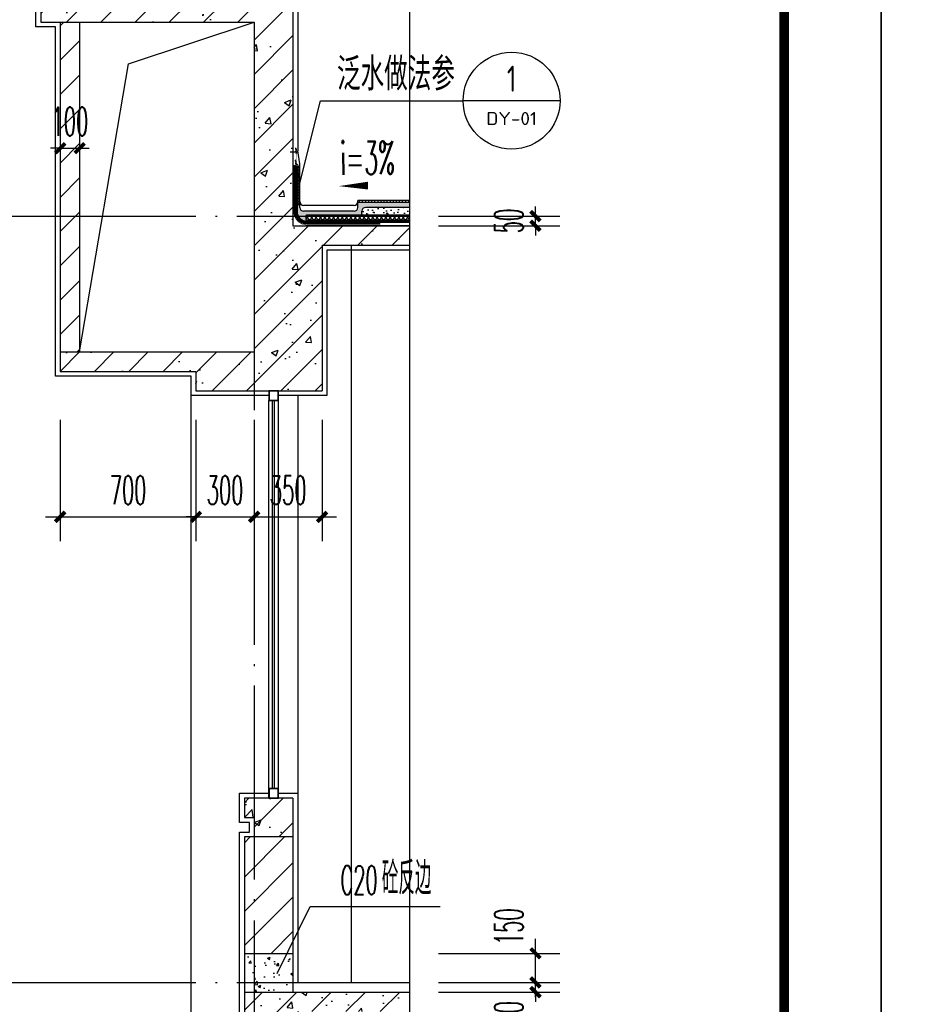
# Model space of a CAD drawing. Extents: x 1779708 to 7299578, y -1121471 to 88434.
# Tile 1008 of 1056: x 7005878 to 7010557, y -953986 to -948911. Entities that reach past the tile are written whole.
import ezdxf
from ezdxf.enums import TextEntityAlignment as Align

# ---------------------------------------------------------------- set-up
doc = ezdxf.new("R2010")
doc.units = 0
doc.header["$LTSCALE"] = 1000
doc.header["$MEASUREMENT"] = 0
doc.linetypes.add('DASH', pattern=[0.35, 0.25, -0.1])
doc.linetypes.add('DOTE', pattern=[2.4200000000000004, 2, -0.2, 0.02, -0.2])
doc.layers.get('0').update_dxf_attribs({"linetype": 'CONTINUOUS'})
doc.layers.get('Defpoints').update_dxf_attribs({"linetype": 'CONTINUOUS'})
for name, color, linetype in [('AXIS', 3, 'CONTINUOUS'), ('DIM_IDEN', 3, 'CONTINUOUS'), ('DIM_LEAD', 3, 'CONTINUOUS'), ('DIM_SYMB', 3, 'CONTINUOUS'), ('DOTE', 1, 'DOTE'), ('PUB_HATCH', 8, 'CONTINUOUS'), ('PUB_TEXT', 7, 'CONTINUOUS'), ('PUB_TITLE', 4, 'CONTINUOUS'), ('S_STAIR', 147, 'CONTINUOUS'), ('SURFACE', 6, 'CONTINUOUS'), ('WALL', 255, 'CONTINUOUS'), ('WINDOW', 2, 'CONTINUOUS'), ('可见线', 6, 'CONTINUOUS'), ('填充细线', 8, 'CONTINUOUS'), ('水专业', 6, 'CONTINUOUS'), ('立面中线', 140, 'CONTINUOUS'), ('粉刷线', 213, 'CONTINUOUS')]:
    doc.layers.add(name, color=color, linetype=linetype)
doc.styles.add('_TCH_DIM', font='SIMPLEX.shx', dxfattribs={"width": 0.7, "bigfont": 'GBCBIG.shx'})
doc.styles.add('_TCH_DIM_T3', font='SIMPLEX.shx', dxfattribs={"width": 0.4941176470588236, "bigfont": 'GBCBIG.shx'})
doc.styles.add('_TCH_LABEL', font='COMPLEX', dxfattribs={"bigfont": 'GBCBIG'})
doc.styles.get("Standard").update_dxf_attribs({"font": 'GBENOR', "bigfont": 'GBCBIG'})
doc.dimstyles.new('_TCH_ARCH&&50', dxfattribs={"dimtxt": 148.75, "dimasz": 50, "dimexe": 125, "dimexo": 150, "dimgap": 63.12500000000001, "dimtad": 1, "dimdec": 0, "dimzin": 0, "dimdsep": 46, "dimtxsty": '_TCH_DIM_T3', "dimblk": 'ARCHTICK', "dimcen": 0.09, "dimdle": 75, "dimclrt": 7, "dimazin": 2, "dimtfac": 1, "dimtdec": 0, "dimtix": 1, "dimtmove": 2, "dimatfit": 3, "dimfxl": 250, "dimtolj": 1, "dimtzin": 0, "dimarcsym": 0})

# ---------------------------------------------------------------- blocks, each defined once
blk = doc.blocks.new('A$C3D8761CE')
at = {"layer": 'PUB_TITLE'}
blk.add_lwpolyline([(0.0004900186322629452, -0.0007429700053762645), (84100.00049001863, -0.0007429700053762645), (84100.00049001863, 59399.99925702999), (0.0004900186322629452, 59399.99925702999)], close=True, dxfattribs=at)
at = {"layer": 'PUB_TITLE', "const_width": 100}
blk.add_lwpolyline([(2500.000490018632, 999.9992570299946), (83100.00049001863, 999.9992570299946), (83100.00049001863, 58399.99925702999), (2500.000490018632, 58399.99925702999)], close=True, dxfattribs=at)
blk = doc.blocks.new('$LinePat$波浪线')
at = {"color": 0}
for centre, start, end in [((149.999993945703, -42.19181203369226), 201.6723546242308, 338.3274054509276), ((449.9994826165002, -161.4099213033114), 21.67235462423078, 158.3274054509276)]:
    blk.add_arc(centre, 161.4099213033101, start, end, dxfattribs=at)
blk = doc.blocks.new('_ArchTick')
at = {"color": 0, "linetype": 'ByBlock', "const_width": 0.4}
blk.add_lwpolyline([(-0.5, -0.5), (0.5, 0.5)], dxfattribs=at)
blk = doc.blocks.new('*D887')
at = {"layer": 'AXIS', "color": 0, "lineweight": -2, "transparency": 16777216}
for p, q in [((7008536.62047142, -953873.2475373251), (7008536.62047142, -953823.2475373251)), ((7008036.62047142, -953873.2475373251), (7008661.62047142, -953873.2475373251)), ((7008536.62047142, -953923.2475373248), (7008536.62047142, -953873.2475373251)), ((7008036.62047142, -953923.2475373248), (7008661.62047142, -953923.2475373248)), ((7008536.62047142, -953923.2475373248), (7008536.62047142, -953973.2475373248))]:
    blk.add_line(p, q, dxfattribs=at)
at = {"layer": 'Defpoints', "color": 0, "transparency": 16777216}
for p in [(7007886.62047142, -953873.2475373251), (7008536.62047142, -953873.2475373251), (7007886.62047142, -953923.2475373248)]:
    blk.add_point(p, dxfattribs=at)
at = {"layer": 'AXIS', "color": 0, "lineweight": -2, "transparency": 16777216, "xscale": 50, "yscale": 50, "zscale": 50}
for p, rotation in [((7008536.62047142, -953873.2475373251), 270), ((7008536.62047142, -953923.2475373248), 90)]:
    blk.add_blockref('_ArchTick', p, dxfattribs=dict(at, rotation=rotation))
at = {"layer": 'AXIS', "color": 7, "transparency": 16777216, "insert": (7008399.12047142, -954032.7475373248), "char_height": 148.75, "attachment_point": 5, "rotation": 90, "style": '_TCH_DIM_T3'}
blk.add_mtext('\\A1;50', dxfattribs=at)
blk = doc.blocks.new('*D888')
at = {"layer": 'AXIS', "color": 0, "lineweight": -2, "transparency": 16777216}
for p, q in [((7008536.62047142, -953948.2475373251), (7008536.62047142, -953648.247537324)), ((7008036.62047142, -953723.247537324), (7008661.62047142, -953723.247537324)), ((7008036.62047142, -953873.2475373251), (7008661.62047142, -953873.2475373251))]:
    blk.add_line(p, q, dxfattribs=at)
at = {"layer": 'Defpoints', "color": 0, "transparency": 16777216}
for p in [(7007886.62047142, -953723.247537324), (7008536.62047142, -953723.247537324), (7007886.62047142, -953873.2475373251)]:
    blk.add_point(p, dxfattribs=at)
at = {"layer": 'AXIS', "color": 0, "lineweight": -2, "transparency": 16777216, "xscale": 50, "yscale": 50, "zscale": 50}
for p, rotation in [((7008536.62047142, -953723.247537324), 90), ((7008536.62047142, -953873.2475373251), 270)]:
    blk.add_blockref('_ArchTick', p, dxfattribs=dict(at, rotation=rotation))
at = {"layer": 'AXIS', "color": 7, "transparency": 16777216, "insert": (7008399.12047142, -953585.747537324), "char_height": 148.75, "attachment_point": 5, "rotation": 90, "style": '_TCH_DIM_T3'}
blk.add_mtext('\\A1;150', dxfattribs=at)
blk = doc.blocks.new('*D891')
at = {"layer": 'AXIS', "color": 0, "lineweight": -2, "transparency": 16777216}
for p, q in [((7006086.620471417, -950973.2475373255), (7006086.620471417, -951598.2475373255)), ((7006786.620471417, -950973.2475373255), (7006786.620471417, -951598.2475373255)), ((7006011.620471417, -951473.2475373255), (7006861.620471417, -951473.2475373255))]:
    blk.add_line(p, q, dxfattribs=at)
at = {"layer": 'Defpoints', "color": 0, "transparency": 16777216}
for p in [(7006086.620471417, -950823.2475373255), (7006786.620471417, -950823.2475373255), (7006786.620471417, -951473.2475373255)]:
    blk.add_point(p, dxfattribs=at)
at = {"layer": 'AXIS', "color": 0, "lineweight": -2, "transparency": 16777216, "xscale": 50, "yscale": 50, "zscale": 50, "rotation": 180}
blk.add_blockref('_ArchTick', (7006086.620471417, -951473.2475373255), dxfattribs=at)
at = {"layer": 'AXIS', "color": 0, "lineweight": -2, "transparency": 16777216, "xscale": 50, "yscale": 50, "zscale": 50}
blk.add_blockref('_ArchTick', (7006786.620471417, -951473.2475373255), dxfattribs=at)
at = {"layer": 'AXIS', "color": 7, "transparency": 16777216, "insert": (7006436.620471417, -951335.7475373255), "char_height": 148.75, "attachment_point": 5, "style": '_TCH_DIM_T3'}
blk.add_mtext('\\A1;700', dxfattribs=at)
blk = doc.blocks.new('*D892')
at = {"layer": 'AXIS', "color": 0, "lineweight": -2, "transparency": 16777216}
for p, q in [((7006786.620471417, -950973.2475373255), (7006786.620471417, -951598.2475373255)), ((7007086.620471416, -950973.2475373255), (7007086.620471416, -951598.2475373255)), ((7006786.620471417, -951473.2475373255), (7006736.620471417, -951473.2475373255)), ((7006786.620471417, -951473.2475373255), (7007086.620471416, -951473.2475373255)), ((7007086.620471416, -951473.2475373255), (7007136.620471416, -951473.2475373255))]:
    blk.add_line(p, q, dxfattribs=at)
at = {"layer": 'Defpoints', "color": 0, "transparency": 16777216}
for p in [(7006786.620471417, -950823.2475373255), (7007086.620471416, -950823.2475373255), (7007086.620471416, -951473.2475373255)]:
    blk.add_point(p, dxfattribs=at)
at = {"layer": 'AXIS', "color": 0, "lineweight": -2, "transparency": 16777216, "xscale": 50, "yscale": 50, "zscale": 50}
blk.add_blockref('_ArchTick', (7006786.620471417, -951473.2475373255), dxfattribs=at)
at = {"layer": 'AXIS', "color": 0, "lineweight": -2, "transparency": 16777216, "xscale": 50, "yscale": 50, "zscale": 50, "rotation": 180}
blk.add_blockref('_ArchTick', (7007086.620471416, -951473.2475373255), dxfattribs=at)
at = {"layer": 'AXIS', "color": 7, "transparency": 16777216, "insert": (7006936.620471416, -951335.7475373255), "char_height": 148.75, "attachment_point": 5, "style": '_TCH_DIM_T3'}
blk.add_mtext('\\A1;300', dxfattribs=at)
blk = doc.blocks.new('*D893')
at = {"layer": 'AXIS', "color": 0, "lineweight": -2, "transparency": 16777216}
for p, q in [((7007086.620471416, -950973.2475373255), (7007086.620471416, -951598.2475373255)), ((7007436.620471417, -950973.2475373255), (7007436.620471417, -951598.2475373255)), ((7007011.620471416, -951473.2475373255), (7007511.620471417, -951473.2475373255))]:
    blk.add_line(p, q, dxfattribs=at)
at = {"layer": 'Defpoints', "color": 0, "transparency": 16777216}
for p in [(7007086.620471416, -950823.2475373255), (7007436.620471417, -950823.2475373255), (7007436.620471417, -951473.2475373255)]:
    blk.add_point(p, dxfattribs=at)
at = {"layer": 'AXIS', "color": 0, "lineweight": -2, "transparency": 16777216, "xscale": 50, "yscale": 50, "zscale": 50, "rotation": 180}
blk.add_blockref('_ArchTick', (7007086.620471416, -951473.2475373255), dxfattribs=at)
at = {"layer": 'AXIS', "color": 0, "lineweight": -2, "transparency": 16777216, "xscale": 50, "yscale": 50, "zscale": 50}
blk.add_blockref('_ArchTick', (7007436.620471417, -951473.2475373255), dxfattribs=at)
at = {"layer": 'AXIS', "color": 7, "transparency": 16777216, "insert": (7007261.620471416, -951335.7475373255), "char_height": 148.75, "attachment_point": 5, "style": '_TCH_DIM_T3'}
blk.add_mtext('\\A1;350', dxfattribs=at)
blk = doc.blocks.new('*D894')
at = {"layer": 'AXIS', "color": 0, "lineweight": -2, "transparency": 16777216}
for p, q in [((7006086.620471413, -949073.2475373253), (7006086.620471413, -949698.2475373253)), ((7006186.620471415, -949073.2475373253), (7006186.620471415, -949698.2475373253)), ((7006086.620471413, -949573.2475373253), (7006036.620471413, -949573.2475373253)), ((7006086.620471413, -949573.2475373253), (7006186.620471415, -949573.2475373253)), ((7006186.620471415, -949573.2475373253), (7006236.620471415, -949573.2475373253))]:
    blk.add_line(p, q, dxfattribs=at)
at = {"layer": 'Defpoints', "color": 0, "transparency": 16777216}
for p in [(7006086.620471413, -948923.2475373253), (7006186.620471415, -948923.2475373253), (7006186.620471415, -949573.2475373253)]:
    blk.add_point(p, dxfattribs=at)
at = {"layer": 'AXIS', "color": 0, "lineweight": -2, "transparency": 16777216, "xscale": 50, "yscale": 50, "zscale": 50}
blk.add_blockref('_ArchTick', (7006086.620471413, -949573.2475373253), dxfattribs=at)
at = {"layer": 'AXIS', "color": 0, "lineweight": -2, "transparency": 16777216, "xscale": 50, "yscale": 50, "zscale": 50, "rotation": 180}
blk.add_blockref('_ArchTick', (7006186.620471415, -949573.2475373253), dxfattribs=at)
at = {"layer": 'AXIS', "color": 7, "transparency": 16777216, "insert": (7006136.620471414, -949435.7475373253), "char_height": 148.75, "attachment_point": 5, "style": '_TCH_DIM_T3'}
blk.add_mtext('\\A1;100', dxfattribs=at)
blk = doc.blocks.new('*D905')
at = {"layer": 'AXIS', "color": 0, "lineweight": -2, "transparency": 16777216}
for p, q in [((7008536.62047142, -949923.2475373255), (7008536.62047142, -949873.2475373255)), ((7008036.62047142, -949923.2475373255), (7008661.62047142, -949923.2475373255)), ((7008536.62047142, -949973.2475373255), (7008536.62047142, -949923.2475373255)), ((7008036.62047142, -949973.2475373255), (7008661.62047142, -949973.2475373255)), ((7008536.62047142, -949973.2475373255), (7008536.62047142, -950023.2475373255))]:
    blk.add_line(p, q, dxfattribs=at)
at = {"layer": 'Defpoints', "color": 0, "transparency": 16777216}
for p in [(7007886.62047142, -949923.2475373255), (7008536.62047142, -949923.2475373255), (7007886.62047142, -949973.2475373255)]:
    blk.add_point(p, dxfattribs=at)
at = {"layer": 'AXIS', "color": 0, "lineweight": -2, "transparency": 16777216, "xscale": 50, "yscale": 50, "zscale": 50}
for p, rotation in [((7008536.62047142, -949923.2475373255), 270), ((7008536.62047142, -949973.2475373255), 90)]:
    blk.add_blockref('_ArchTick', p, dxfattribs=dict(at, rotation=rotation))
at = {"layer": 'AXIS', "color": 7, "transparency": 16777216, "insert": (7008399.12047142, -949948.2475373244), "char_height": 148.75, "attachment_point": 5, "rotation": 90, "style": '_TCH_DIM_T3'}
blk.add_mtext('\\A1;50', dxfattribs=at)

msp = doc.modelspace()

# ---------------------------------------------------------------- hatches: boundary and pattern name
at = {"layer": 'PUB_HATCH'}
h = msp.add_hatch(dxfattribs=at)
h.set_pattern_fill('ANSI31', color=256, angle=45.0000000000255, style=0)
h.set_pattern_definition([(90, (7007431.682811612, -949682.141210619), (-1.5875, -7.061576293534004e-13), [])])
edge = h.paths.add_edge_path()
edge.add_line((7007286.620471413, -949682.141210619), (7007310.421591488, -949682.141210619))
edge.add_arc((7007290.751497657, -949682.5764266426), 19.67490798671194, 1.2675065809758, 102.1202540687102)
edge.add_line((7007286.620471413, -949663.340090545), (7007286.620471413, -949682.141210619))
at = {"layer": 'PUB_HATCH', "ltscale": 0.5}
h = msp.add_hatch(dxfattribs=at)
h.set_pattern_fill('AR-SAND', color=256, scale=5)
h.set_pattern_definition([(37.50000000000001, (6273271.19193812, -896027.9518629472), (-0.4000078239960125, 12.23533093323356), [0, -9.652, 0, -10.795, 0, -10.31875]), (7.499999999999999, (6273271.19193812, -896027.9518629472), (11.23808207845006, 17.92062751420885), [0, -5.207000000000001, 0, -8.6995, 0, -3.33375]), (327.5, (6273263.38143812, -896027.9518629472), (19.77480925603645, 0.0359296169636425), [0, -3.175, 0, -11.43, 0, -14.9225]), (317.5, (6273263.38143812, -896027.9518629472), (19.08891131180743, 5.573233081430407), [0, -1.5875, 0, -7.492999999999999, 0, -8.5725])])
edge = h.paths.add_edge_path()
edge.add_line((7007886.62047142, -949853.2475373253), (7007886.62047142, -949878.2475373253))
edge.add_line((7007886.62047142, -949878.2475373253), (7007661.620471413, -949878.2475373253))
edge.add_arc((7007661.620471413, -949898.2475373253), 20, 90, 180)
edge.add_line((7007641.620471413, -949898.2475373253), (7007641.620471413, -949918.2475373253))
edge.add_line((7007641.620471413, -949918.2475373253), (7007354.620471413, -949918.2475373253))
edge.add_line((7007354.620471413, -949918.2475373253), (7007354.620471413, -949950.5446255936))
edge.add_arc((7007359.120471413, -949900.7475373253), 50.00000000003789, 180, 264.83639290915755, ccw=False)
edge.add_line((7007309.120471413, -949900.7475373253), (7007309.120471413, -949682.0802165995))
edge.add_line((7007309.120471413, -949682.0802165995), (7007307.856844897, -949653.2475373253))
edge.add_line((7007307.856844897, -949653.2475373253), (7007321.620471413, -949653.2475373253))
edge.add_line((7007321.620471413, -949653.2475373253), (7007321.620471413, -949878.2475373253))
edge.add_arc((7007341.620471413, -949878.2475373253), 20, 180, 270)
edge.add_line((7007341.620471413, -949898.2475373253), (7007601.620471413, -949898.2475373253))
edge.add_arc((7007601.620471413, -949878.2475373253), 20, 270, 360)
edge.add_line((7007621.620471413, -949878.2475373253), (7007621.620471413, -949853.2475373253))
edge.add_line((7007621.620471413, -949853.2475373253), (7007886.62047142, -949853.2475373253))
at = {"layer": 'PUB_HATCH'}
h = msp.add_hatch(dxfattribs=at)
h.set_pattern_fill('ANSI31', color=256, scale=10, angle=45.0000000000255, style=0)
h.set_pattern_definition([(90, (6275315.998089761, -891177.9518629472), (-15.875, -7.063682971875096e-12), [])])
h.paths.add_polyline_path([(7007886.62047142, -949843.2475373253), (7007886.62047142, -949853.2475373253), (7007621.620471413, -949853.2475373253), (7007621.620471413, -949843.2475373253)])
h = msp.add_hatch(dxfattribs=at)
h.set_pattern_fill('混凝土', color=256, scale=10, style=0)
h.set_pattern_definition([(49.99999999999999, (6273271.19193812, -896027.9518629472), (71.72601826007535, -6.275213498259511), [7.5, -82.5]), (355, (6273271.19193812, -896027.9518629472), (-13.8751333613, 75.21921337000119), [6, -66]), (100.4514, (6273277.16910612, -896028.4747969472), (57.85093817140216, 68.94395420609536), [6.374018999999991, -70.11421119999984]), (46.18420000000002, (6273271.19193812, -896007.9518629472), (106.7241048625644, -16.55190143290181), [11.24999999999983, -123.7499999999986]), (96.6356, (6273280.08561262, -896009.3311936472), (93.46627055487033, 97.41178709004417), [9.561028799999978, -105.1712999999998]), (351.1842, (6273271.19193812, -896007.9518629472), (93.46619451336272, 97.41186009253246), [9, -99]), (21, (6273281.19193812, -896012.9518629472), (59.69070521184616, -40.26188906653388), [7.5, -82.5]), (326.0000000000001, (6273281.19193812, -896012.9518629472), (24.33153319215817, 72.5150045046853), [6, -66]), (71.4514, (6273286.16616142, -896016.3070235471), (84.02226285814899, 32.25304967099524), [6.374019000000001, -70.1142112]), (37.50000000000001, (6273271.19193812, -896027.9518629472), (1.215985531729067, 33.28938538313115), [0, -65.19999999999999, 0, -67, 0, -66.25]), (7.499999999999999, (6273271.19193812, -896027.9518629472), (26.30695374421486, 39.44117118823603), [0, -38.2, 0, -63.7, 0, -25.25]), (327.5, (6273248.89193812, -896027.9518629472), (53.3822436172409, -2.255487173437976), [0, -25, 0, -78, 0, -103.5]), (317.5, (6273238.89193812, -896027.9518629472), (58.31861693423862, 10.01049823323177), [0, -32.5, 0, -51.8, 0, -73.5])])
edge = h.paths.add_edge_path()
edge.add_line((7007886.62047142, -949878.2475373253), (7007886.62047142, -949918.2475373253))
edge.add_line((7007886.62047142, -949918.2475373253), (7007641.620471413, -949918.2475373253))
edge.add_line((7007641.620471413, -949918.2475373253), (7007641.620471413, -949898.2475373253))
edge.add_arc((7007661.620471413, -949898.2475373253), 20, 90, 180, ccw=False)
edge.add_line((7007661.620471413, -949878.2475373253), (7007886.62047142, -949878.2475373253))
h = msp.add_hatch(dxfattribs=at)
h.set_pattern_fill('ANSI37', color=256, scale=10, angle=2.549854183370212e-11, style=0)
h.set_pattern_definition([(45.0000000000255, (6275021.19193812, -891177.9518629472), (-11.22532015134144, 11.22532015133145), []), (135.0000000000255, (6275021.19193812, -891177.9518629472), (-11.22532015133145, -11.22532015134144), [])])
h.paths.add_polyline_path([(7007886.62047142, -949918.2475373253), (7007886.62047142, -949943.2475373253), (7007354.620471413, -949943.2475373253), (7007354.620471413, -949918.2475373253)])
at = {"layer": '填充细线'}
h = msp.add_hatch(dxfattribs=at)
h.set_pattern_fill('钢筋混凝土', color=114, scale=50)
h.set_pattern_definition([(45, (7005986.620471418, -950823.2475373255), (-88.38834764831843, 88.38834764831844), []), (49.99999999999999, (7005986.620471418, -950823.2475373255), (358.6300913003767, -31.37606749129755), [37.5, -412.5]), (355, (7005986.620471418, -950823.2475373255), (-69.3756668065, 376.0960668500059), [30, -330]), (100.4514, (7006016.506311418, -950825.8622073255), (289.2546908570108, 344.7197710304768), [31.87009499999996, -350.5710559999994]), (46.18420000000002, (7005986.620471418, -950723.2475373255), (533.6205243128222, -82.75950716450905), [56.2499999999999, -618.7499999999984]), (96.6356, (7006031.088843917, -950730.1441908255), (467.3313527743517, 487.0589354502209), [47.80514399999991, -525.8564999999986]), (351.1842, (7005986.620471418, -950723.2475373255), (467.3309725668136, 487.0593004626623), [45, -495]), (21, (7006036.620471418, -950748.2475373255), (298.4535260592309, -201.3094453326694), [37.5, -412.5]), (326.0000000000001, (7006036.620471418, -950748.2475373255), (121.6576659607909, 362.5750225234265), [30, -330]), (71.4514, (7006061.491587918, -950765.0233403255), (420.111314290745, 161.2652483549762), [31.870095, -350.571056]), (37.50000000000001, (7005986.620471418, -950823.2475373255), (6.079927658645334, 166.4469269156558), [0, -326, 0, -335, 0, -331.25]), (7.499999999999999, (7005986.620471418, -950823.2475373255), (131.5347687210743, 197.2058559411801), [0, -191, 0, -318.5, 0, -126.25]), (327.5, (7005875.120471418, -950823.2475373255), (266.9112180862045, -11.27743586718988), [0, -125, 0, -390, 0, -517.5]), (317.5, (7005825.120471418, -950823.2475373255), (291.5930846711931, 50.05249116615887), [0, -162.5, 0, -259, 0, -367.5])])
h.paths.add_polyline_path([(7007436.620471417, -950073.2475373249), (7007886.62047142, -950073.2475373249), (7007886.62047142, -949973.2475373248), (7007286.620471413, -949973.2475373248), (7007286.620471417, -948273.2475373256), (7007086.620471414, -948273.2475373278), (7007086.620471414, -948823.2475373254), (7005986.620471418, -948823.2475373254), (7005986.620471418, -948923.2475373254), (7007086.620471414, -948923.2475373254), (7007086.620471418, -950623.2475373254), (7006086.620471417, -950623.2475373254), (7006086.620471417, -950723.2475373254), (7006786.620471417, -950723.2475373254), (7006786.620471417, -950823.2475373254), (7007436.620471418, -950823.2475373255)])
h = msp.add_hatch(dxfattribs=at)
h.set_pattern_fill('普通砖', color=114, scale=50)
h.set_pattern_definition([(45, (7006086.620471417, -950533.4918623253), (-88.38838300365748, 88.3883830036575), [])])
h.paths.add_polyline_path([(7006186.620471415, -948923.2475373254), (7006086.620471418, -948923.2475373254), (7006086.620471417, -950623.2475373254), (7006186.620471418, -950623.2475373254)])
h = msp.add_hatch(dxfattribs=at)
h.set_pattern_fill('钢筋混凝土', color=114, scale=50)
h.set_pattern_definition([(45, (7007036.620471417, -953123.247537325), (-88.38834764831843, 88.38834764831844), []), (49.99999999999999, (7007036.620471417, -953123.247537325), (358.6300913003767, -31.37606749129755), [37.5, -412.5]), (355, (7007036.620471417, -953123.247537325), (-69.3756668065, 376.0960668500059), [30, -330]), (100.4514, (7007066.506311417, -953125.8622073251), (289.2546908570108, 344.7197710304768), [31.87009499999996, -350.5710559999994]), (46.18420000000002, (7007036.620471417, -953023.247537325), (533.6205243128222, -82.75950716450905), [56.24999999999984, -618.7499999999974]), (96.6356, (7007081.088843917, -953030.144190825), (467.3313527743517, 487.0589354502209), [47.80514399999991, -525.8564999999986]), (351.1842, (7007036.620471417, -953023.247537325), (467.3309725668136, 487.0593004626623), [45, -495]), (21, (7007086.620471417, -953048.247537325), (298.4535260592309, -201.3094453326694), [37.5, -412.5]), (326.0000000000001, (7007086.620471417, -953048.247537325), (121.6576659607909, 362.5750225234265), [30, -330]), (71.4514, (7007111.491587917, -953065.023340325), (420.111314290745, 161.2652483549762), [31.870095, -350.571056]), (37.50000000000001, (7007036.620471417, -953123.247537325), (6.079927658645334, 166.4469269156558), [0, -326, 0, -335, 0, -331.25]), (7.499999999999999, (7007036.620471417, -953123.247537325), (131.5347687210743, 197.2058559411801), [0, -191, 0, -318.5, 0, -126.25]), (327.5, (7006925.120471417, -953123.247537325), (266.9112180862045, -11.27743586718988), [0, -125, 0, -390, 0, -517.5]), (317.5, (7006875.120471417, -953123.247537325), (291.5930846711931, 50.05249116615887), [0, -162.5, 0, -259, 0, -367.5])])
h.paths.add_polyline_path([(7007286.620471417, -952923.2475373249), (7007036.620471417, -952923.2475373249), (7007036.620471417, -953023.2475373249), (7007086.620471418, -953023.2475373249), (7007086.620471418, -953123.2475373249), (7007286.620471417, -953123.247537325)])
h = msp.add_hatch(dxfattribs=at)
h.set_pattern_fill('普通砖', color=114, scale=50)
h.set_pattern_definition([(45, (7007086.620471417, -953633.4918623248), (-88.38838300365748, 88.3883830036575), [])])
h.paths.add_polyline_path([(7007286.620471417, -953123.2475373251), (7007036.620471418, -953123.2475373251), (7007036.620471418, -953723.2475373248), (7007286.620471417, -953723.2475373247)])
h = msp.add_hatch(dxfattribs=at)
h.set_pattern_fill('混凝土', color=114, scale=20)
h.set_pattern_definition([(49.99999999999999, (7007086.620471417, -953923.2475373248), (143.4520365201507, -12.55042699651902), [15, -165]), (355, (7007086.620471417, -953923.2475373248), (-27.7502667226, 150.4384267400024), [12, -132]), (100.4514, (7007098.574807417, -953924.2934053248), (115.7018763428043, 137.8879084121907), [12.74803799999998, -140.2284223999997]), (46.18420000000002, (7007086.620471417, -953883.2475373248), (213.4482097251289, -33.10380286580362), [22.49999999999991, -247.4999999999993]), (96.6356, (7007104.407820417, -953886.0061987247), (186.9325411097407, 194.8235741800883), [19.12205759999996, -210.3425999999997]), (351.1842, (7007086.620471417, -953883.2475373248), (186.9323890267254, 194.8237201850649), [18, -198]), (21, (7007106.620471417, -953893.2475373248), (119.3814104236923, -80.52377813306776), [15, -165]), (326.0000000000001, (7007106.620471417, -953893.2475373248), (48.66306638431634, 145.0300090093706), [12, -132]), (71.4514, (7007116.568918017, -953899.9578585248), (168.044525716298, 64.50609934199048), [12.748038, -140.2284224]), (37.50000000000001, (7007086.620471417, -953923.2475373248), (2.431971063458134, 66.5787707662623), [0, -130.4, 0, -134, 0, -132.5]), (7.499999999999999, (7007086.620471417, -953923.2475373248), (52.61390748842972, 78.88234237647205), [0, -76.39999999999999, 0, -127.4, 0, -50.5]), (327.5, (7007042.020471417, -953923.2475373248), (106.7644872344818, -4.510974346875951), [0, -50, 0, -156, 0, -207]), (317.5, (7007022.020471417, -953923.2475373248), (116.6372338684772, 20.02099646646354), [0, -65, 0, -103.6, 0, -147])])
h.paths.add_polyline_path([(7007286.620471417, -953723.2475373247), (7007036.620471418, -953723.2475373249), (7007036.620471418, -953923.2475373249), (7007286.620471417, -953923.2475373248)])
h = msp.add_hatch(dxfattribs=at)
h.set_pattern_fill('钢筋混凝土', color=114, scale=50)
h.set_pattern_definition([(45, (7007036.620471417, -954723.2475373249), (-88.38834764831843, 88.38834764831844), []), (49.99999999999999, (7007036.620471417, -954723.2475373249), (358.6300913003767, -31.37606749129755), [37.5, -412.5]), (355, (7007036.620471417, -954723.2475373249), (-69.3756668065, 376.0960668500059), [30, -330]), (100.4514, (7007066.506311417, -954725.862207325), (289.2546908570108, 344.7197710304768), [31.87009499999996, -350.5710559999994]), (46.18420000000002, (7007036.620471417, -954623.2475373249), (533.6205243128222, -82.75950716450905), [56.24999999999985, -618.7499999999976]), (96.6356, (7007081.088843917, -954630.1441908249), (467.3313527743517, 487.0589354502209), [47.80514399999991, -525.8564999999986]), (351.1842, (7007036.620471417, -954623.2475373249), (467.3309725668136, 487.0593004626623), [45, -495]), (21, (7007086.620471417, -954648.2475373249), (298.4535260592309, -201.3094453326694), [37.5, -412.5]), (326.0000000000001, (7007086.620471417, -954648.2475373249), (121.6576659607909, 362.5750225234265), [30, -330]), (71.4514, (7007111.491587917, -954665.0233403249), (420.111314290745, 161.2652483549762), [31.870095, -350.571056]), (37.50000000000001, (7007036.620471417, -954723.2475373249), (6.079927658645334, 166.4469269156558), [0, -326, 0, -335, 0, -331.25]), (7.499999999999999, (7007036.620471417, -954723.2475373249), (131.5347687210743, 197.2058559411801), [0, -191, 0, -318.5, 0, -126.25]), (327.5, (7006925.120471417, -954723.2475373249), (266.9112180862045, -11.27743586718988), [0, -125, 0, -390, 0, -517.5]), (317.5, (7006875.120471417, -954723.2475373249), (291.5930846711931, 50.05249116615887), [0, -162.5, 0, -259, 0, -367.5])])
h.paths.add_polyline_path([(7007336.620471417, -954023.2475373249), (7007886.62047142, -954023.2475373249), (7007886.62047142, -953923.2475373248), (7007036.620471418, -953923.2475373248), (7007036.620471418, -954523.2475373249), (7007086.620471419, -954523.2475373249), (7007086.620471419, -954623.2475373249), (7007036.620471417, -954623.2475373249), (7007036.620471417, -954723.2475373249), (7007336.620471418, -954723.2475373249)])

# ---------------------------------------------------------------- linework, layer by layer
at = {"layer": 'DIM_IDEN'}
for p, q in [((7007321.620471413, -949752.9042586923), (7007429.208945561, -949328.1630687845)), ((7007429.208945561, -949328.1630687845), (7008163.73256089, -949328.1630687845)), ((7008663.73256089, -949328.1630687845), (7008163.73256089, -949328.1630687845))]:
    msp.add_line(p, q, dxfattribs=at)
msp.add_lwpolyline([(7007321.620471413, -949752.9042586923, 1), (7007321.620471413, -949752.9042586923, 1)], format="xyb", close=True, dxfattribs=at)
msp.add_circle((7008413.73256089, -949328.1630687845), 250, dxfattribs=at)
at = {"layer": 'DIM_LEAD'}
for p, q in [((7007205.649923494, -953827.2426939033), (7007375.740088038, -953481.8265519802)), ((7007205.649923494, -953827.2426939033), (7007375.740088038, -953481.8265519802)), ((7007375.740088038, -953481.8265519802), (7008044.823980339, -953481.8265519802))]:
    msp.add_line(p, q, dxfattribs=at)
at = {"layer": 'DIM_SYMB'}
msp.add_lwpolyline([(7007886.62047142, -948123.2475373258), (7007886.62047142, -957566.9975373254), (7007991.62047142, -957605.2144119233), (7007781.62047142, -957642.2430778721), (7007886.62047142, -957679.4975373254), (7007886.62047142, -967123.247537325)], dxfattribs=at)
msp.add_lwpolyline([(7007831.708892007, -949763.3902411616, 0, 0, 0), (7007523.245115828, -949768.5313040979, 0, 40.00000000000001, 0), (7007673.224286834, -949766.0316512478, 0, 0, 0)], format="xyseb", dxfattribs=at)
at = {"layer": 'DOTE', "linetype": 'DOTE', "ltscale": 0.5}
for p, q in [((7005786.620471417, -949923.2475373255), (7007886.62047142, -949923.2475373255)), ((7007086.620471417, -949923.2475373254), (7007086.620471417, -966973.247537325)), ((7005786.620471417, -953873.2475373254), (7007886.62047142, -953873.2475373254))]:
    msp.add_line(p, q, dxfattribs=at)
at = {"layer": 'S_STAIR'}
msp.add_line((7007286.620471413, -949682.141210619), (7007310.421591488, -949682.141210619), dxfattribs=at)
msp.add_line((7007286.620471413, -949682.141210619), (7007310.421591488, -949682.141210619), dxfattribs=at)
msp.add_line((7007286.620471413, -949682.141210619), (7007310.421591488, -949682.141210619), dxfattribs=at)
msp.add_line((7007286.620471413, -949682.141210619), (7007310.421591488, -949682.141210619), dxfattribs=at)
msp.add_line((7007286.620471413, -949682.141210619), (7007310.421591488, -949682.141210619), dxfattribs=at)
msp.add_line((7007286.620471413, -949682.141210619), (7007310.421591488, -949682.141210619), dxfattribs=at)
msp.add_line((7007286.620471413, -949682.141210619), (7007310.421591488, -949682.141210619), dxfattribs=at)
msp.add_line((7007286.620471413, -949682.141210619), (7007310.421591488, -949682.141210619), dxfattribs=at)
msp.add_line((7007286.620471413, -949682.141210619), (7007310.421591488, -949682.141210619), dxfattribs=at)
msp.add_line((7007286.620471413, -949682.141210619), (7007310.421591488, -949682.141210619), dxfattribs=at)
msp.add_line((7007286.620471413, -949682.141210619), (7007310.421591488, -949682.141210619), dxfattribs=at)
msp.add_line((7007286.620471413, -949682.141210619), (7007310.421591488, -949682.141210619), dxfattribs=at)
msp.add_line((7007286.620471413, -949682.141210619), (7007310.421591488, -949682.141210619), dxfattribs=at)
msp.add_line((7007286.620471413, -949682.141210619), (7007310.421591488, -949682.141210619), dxfattribs=at)
msp.add_line((7007286.620471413, -949682.141210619), (7007310.421591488, -949682.141210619), dxfattribs=at)
msp.add_line((7007286.620471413, -949682.141210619), (7007310.421591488, -949682.141210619), dxfattribs=at)
for points in [[(7007307.624829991, -949594.3727241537), (7007272.624829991, -949594.3727241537)], [(7007307.624829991, -949594.3727241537), (7007272.624829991, -949594.3727241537)], [(7007307.624829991, -949594.3727241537), (7007272.624829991, -949594.3727241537)], [(7007307.624829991, -949594.3727241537), (7007272.624829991, -949594.3727241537)], [(7007307.624829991, -949594.3727241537), (7007272.624829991, -949594.3727241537)], [(7007307.624829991, -949594.3727241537), (7007272.624829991, -949594.3727241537)], [(7007307.624829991, -949594.3727241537), (7007272.624829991, -949594.3727241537)], [(7007307.624829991, -949594.3727241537), (7007272.624829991, -949594.3727241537)], [(7007307.624829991, -949594.3727241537), (7007272.624829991, -949594.3727241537)], [(7007307.624829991, -949594.3727241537), (7007272.624829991, -949594.3727241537)], [(7007307.624829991, -949594.3727241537), (7007272.624829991, -949594.3727241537)], [(7007307.624829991, -949594.3727241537), (7007272.624829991, -949594.3727241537)], [(7007307.624829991, -949594.3727241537), (7007272.624829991, -949594.3727241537)], [(7007307.624829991, -949594.3727241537), (7007272.624829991, -949594.3727241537)], [(7007307.624829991, -949594.3727241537), (7007272.624829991, -949594.3727241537)], [(7007307.624829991, -949594.3727241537), (7007272.624829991, -949594.3727241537)], [(7007311.146590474, -949702.8893159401), (7007281.146590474, -949702.8893159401)], [(7007311.146590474, -949702.8893159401), (7007281.146590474, -949702.8893159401)], [(7007311.146590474, -949702.8893159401), (7007281.146590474, -949702.8893159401)], [(7007311.146590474, -949702.8893159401), (7007281.146590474, -949702.8893159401)], [(7007311.146590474, -949702.8893159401), (7007281.146590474, -949702.8893159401)], [(7007311.146590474, -949702.8893159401), (7007281.146590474, -949702.8893159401)], [(7007311.146590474, -949702.8893159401), (7007281.146590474, -949702.8893159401)], [(7007311.146590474, -949702.8893159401), (7007281.146590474, -949702.8893159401)], [(7007311.146590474, -949702.8893159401), (7007281.146590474, -949702.8893159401)], [(7007311.146590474, -949702.8893159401), (7007281.146590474, -949702.8893159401)], [(7007311.146590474, -949702.8893159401), (7007281.146590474, -949702.8893159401)], [(7007311.146590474, -949702.8893159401), (7007281.146590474, -949702.8893159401)], [(7007311.146590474, -949702.8893159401), (7007281.146590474, -949702.8893159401)], [(7007311.146590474, -949702.8893159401), (7007281.146590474, -949702.8893159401)], [(7007311.146590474, -949702.8893159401), (7007281.146590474, -949702.8893159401)], [(7007311.146590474, -949702.8893159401), (7007281.146590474, -949702.8893159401)]]:
    msp.add_lwpolyline(points, dxfattribs=at)
at = {"layer": 'SURFACE'}
for p, q in [((7007321.620471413, -949878.2475373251), (7007321.620471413, -949653.2475373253)), ((7007321.620471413, -949843.3085313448), (7007321.620471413, -949653.3085313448)), ((7007601.620471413, -949868.2475373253), (7007341.620471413, -949868.2475373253)), ((7007886.62047142, -949843.2475373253), (7007621.620471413, -949843.2475373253)), ((7007621.620471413, -949878.2475373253), (7007621.620471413, -949843.2475373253)), ((7007886.62047142, -949853.2475373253), (7007621.620471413, -949853.2475373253)), ((7007886.62047142, -949878.2475373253), (7007661.620471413, -949878.2475373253)), ((7007601.620471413, -949898.2475373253), (7007341.620471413, -949898.2475373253)), ((7007354.620471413, -949943.2475373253), (7007354.620471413, -949918.2475373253)), ((7007886.62047142, -949918.2475373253), (7007354.620471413, -949918.2475373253)), ((7007641.620471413, -949918.2475373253), (7007641.620471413, -949898.2475373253)), ((7007886.62047142, -949943.2475373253), (7007354.620471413, -949943.2475373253))]:
    msp.add_line(p, q, dxfattribs=at)
at = {"layer": 'SURFACE', "color": 1, "const_width": 2}
msp.add_lwpolyline([(7007304.595216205, -949585.0942198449), (7007304.595216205, -949652.7911339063, -0.2673608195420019), (7007317.842677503, -949674.1775051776), (7007317.842677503, -949720.6844120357)], format="xyb", dxfattribs=at)
at = {"layer": 'SURFACE', "const_width": 0.9999999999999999}
for points in [[(7007307.624829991, -949587.3727241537), (7007307.624829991, -949601.3727241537)], [(7007311.146590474, -949695.8893159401), (7007311.146590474, -949709.8893159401)]]:
    msp.add_lwpolyline(points, dxfattribs=at)
at = {"layer": 'SURFACE', "color": 1}
msp.add_arc((7007291.620471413, -949682.141210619), 18.80112007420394, 0, 90, dxfattribs=at)
at = {"layer": 'SURFACE'}
for centre, start, end in [((7007341.620471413, -949848.2475373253), 180, 270), ((7007341.620471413, -949878.2475373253), 180, 270), ((7007601.620471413, -949848.2475373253), 270, 0), ((7007601.620471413, -949878.2475373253), 270, 0), ((7007661.620471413, -949898.2475373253), 90, 180)]:
    msp.add_arc(centre, 20, start, end, dxfattribs=at)
at = {"layer": 'WALL'}
for p, q in [((7007286.620471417, -948273.2475373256), (7007286.620471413, -949973.2475373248)), ((7005986.620471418, -948823.2475373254), (7005986.620471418, -948923.2475373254)), ((7005986.620471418, -948923.2475373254), (7007086.620471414, -948923.2475373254)), ((7006086.620471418, -948923.2475373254), (7006086.620471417, -950723.2475373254)), ((7006186.620471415, -948923.2475373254), (7006186.620471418, -950623.2475373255)), ((7007086.620471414, -948923.2475373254), (7007086.620471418, -950623.2475373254)), ((7007286.620471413, -949973.2475373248), (7007886.62047142, -949973.2475373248)), ((7007436.620471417, -950073.2475373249), (7007886.62047142, -950073.2475373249)), ((7007436.620471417, -950073.247537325), (7007436.620471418, -950823.247537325)), ((7006086.620471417, -950623.2475373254), (7007086.620471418, -950623.2475373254)), ((7006086.620471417, -950723.2475373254), (7006786.620471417, -950723.2475373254)), ((7006786.620471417, -950723.2475373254), (7006786.620471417, -950823.2475373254)), ((7006786.620471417, -950823.2475373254), (7007436.620471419, -950823.2475373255)), ((7007286.620471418, -952923.2475373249), (7007036.620471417, -952923.2475373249)), ((7007036.620471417, -952923.2475373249), (7007036.620471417, -953023.2475373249)), ((7007286.620471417, -952923.247537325), (7007286.620471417, -953923.2475373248)), ((7007036.620471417, -953023.2475373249), (7007086.620471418, -953023.2475373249)), ((7007086.620471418, -953023.2475373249), (7007086.620471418, -953123.2475373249)), ((7007286.620471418, -953123.247537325), (7007036.620471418, -953123.2475373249)), ((7007036.620471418, -953123.2475373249), (7007036.620471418, -954523.2475373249)), ((7007036.620471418, -953723.2475373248), (7007286.620471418, -953723.2475373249)), ((7007036.620471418, -953923.2475373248), (7007886.62047142, -953923.2475373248))]:
    msp.add_line(p, q, dxfattribs=at)
at = {"layer": 'WINDOW'}
for p, q in [((7007161.620471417, -952923.2475373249), (7007161.620471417, -950873.2475373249)), ((7007211.620471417, -952923.2475373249), (7007211.620471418, -950873.2475373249))]:
    msp.add_line(p, q, dxfattribs=at)
at = {"layer": 'WINDOW', "color": 4}
for p, q in [((7007181.619804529, -952873.2475373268), (7007181.623613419, -950873.2475373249)), ((7007191.619804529, -952873.2475373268), (7007191.623613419, -950873.2475373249))]:
    msp.add_line(p, q, dxfattribs=at)
at = {"layer": 'WINDOW'}
for points in [[(7007211.620471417, -950873.2475373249), (7007211.620471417, -950823.2475373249), (7007161.620471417, -950823.2475373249), (7007161.620471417, -950873.2475373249)], [(7007209.620471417, -950871.2475373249), (7007209.620471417, -950825.2475373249), (7007163.620471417, -950825.2475373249), (7007163.620471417, -950871.2475373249)], [(7007211.620471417, -952923.2475373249), (7007211.620471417, -952873.2475373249), (7007161.620471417, -952873.2475373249), (7007161.620471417, -952923.2475373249)], [(7007209.620471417, -952921.2475373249), (7007209.620471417, -952875.2475373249), (7007163.620471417, -952875.2475373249), (7007163.620471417, -952921.2475373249)]]:
    msp.add_lwpolyline(points, close=True, dxfattribs=at)
at = {"layer": '填充细线', "color": 114}
msp.add_lwpolyline([(7006186.620471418, -950623.2475373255), (7006437.932539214, -949139.0657094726), (7007086.620471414, -948923.2475373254)], dxfattribs=at)
at = {"layer": '水专业', "linetype": 'DASH', "ltscale": 0.2}
for points, const_width in [([(7007886.62047142, -949969.3085313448), (7007359.120471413, -949969.3085313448, -0.4142135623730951), (7007290.620471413, -949900.8085313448), (7007290.620471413, -949682.141210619)], 2), ([(7007736.620471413, -949962.3085313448), (7007359.120471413, -949962.3085313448, -0.4142135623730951), (7007297.620471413, -949900.8085313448), (7007297.620471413, -949682.141210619)], 5.000000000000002), ([(7007886.62047142, -949953.3085313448), (7007359.120471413, -949953.3085313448, -0.4142135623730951), (7007306.620471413, -949900.8085313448), (7007306.620471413, -949682.141210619)], 5.000000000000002)]:
    msp.add_lwpolyline(points, format="xyb", dxfattribs=dict(at, const_width=const_width))
at = {"layer": '水专业'}
for points in [[(7007736.620471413, -949964.8085313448), (7007359.120471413, -949964.8085313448, -0.4142135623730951), (7007295.120471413, -949900.8085313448), (7007295.120471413, -949682.141210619)], [(7007736.620471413, -949959.8085313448), (7007359.120471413, -949959.8085313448, -0.4142135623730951), (7007300.120471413, -949900.8085313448), (7007300.120471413, -949682.141210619)], [(7007886.62047142, -949955.8085313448), (7007359.120471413, -949955.8085313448, -0.4142135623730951), (7007304.120471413, -949900.8085313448), (7007304.120471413, -949682.141210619)], [(7007886.62047142, -949950.8085313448), (7007359.120471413, -949950.8085313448, -0.4142135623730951), (7007309.120471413, -949900.8085313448), (7007309.120471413, -949682.141210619)]]:
    msp.add_lwpolyline(points, format="xyb", dxfattribs=at)
at = {"layer": '立面中线'}
msp.add_line((7007586.620471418, -950073.247537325), (7007586.620471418, -953873.2475373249), dxfattribs=at)
at = {"layer": '粉刷线'}
for p, q in [((7007321.620471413, -949653.2475373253), (7007311.620471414, -949586.5808706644)), ((7006761.620471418, -964598.2475373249), (7006761.620471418, -950848.2475373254)), ((7007311.620471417, -950848.2475373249), (7007311.620471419, -952898.2475373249)), ((7007286.620472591, -953873.2475373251), (7007886.62047142, -953873.2475373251))]:
    msp.add_line(p, q, dxfattribs=at)
for points in [[(7007161.620471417, -950848.2475373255), (7006761.620471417, -950848.2475373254), (7006761.620471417, -950748.2475373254), (7006061.620471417, -950748.2475373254), (7006061.620471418, -948948.2475373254), (7005961.620471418, -948948.2475373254), (7005961.620471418, -948798.2475373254), (7007061.620471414, -948788.2475373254), (7007061.620471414, -948238.247537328), (7007311.620471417, -948248.2475373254), (7007311.620471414, -949586.5808706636)], [(7007886.62047142, -950098.2475373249), (7007461.620471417, -950098.2475373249), (7007461.620471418, -950848.2475373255), (7007211.620471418, -950848.2475373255)], [(7007161.620471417, -954748.2475373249), (7007011.620471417, -954748.2475373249), (7007011.620471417, -954598.2475373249), (7007061.620471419, -954598.2475373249), (7007061.620471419, -954548.2475373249), (7007011.620471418, -954548.2475373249), (7007011.620471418, -953098.2475373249), (7007061.620471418, -953098.2475373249), (7007061.620471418, -953048.2475373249), (7007011.620471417, -953048.2475373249), (7007011.620471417, -952898.2475373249), (7007161.620471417, -952898.2475373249)], [(7007211.620471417, -952898.2475373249), (7007311.620471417, -952898.2475373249), (7007311.620471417, -953873.2475373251)]]:
    msp.add_lwpolyline(points, dxfattribs=at)

# ---------------------------------------------------------------- block references
at = {"layer": 'SURFACE', "yscale": 0.02455774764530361, "zscale": 0.02455774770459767}
for p, xscale, rotation in [((7007304.937480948, -949571.3078722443), 0.02552970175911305, 268.2927737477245), ((7007303.111946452, -949632.5519017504), 0.02552970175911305, 268.2927737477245), ((7007304.481097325, -949586.6188796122), 0.02552970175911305, 268.2927737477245), ((7007302.390090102, -949647.3912860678), 0.02552970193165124, 296.7020469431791), ((7007309.273133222, -949661.0755452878), 0.02552970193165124, 296.7020469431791), ((7007316.42278634, -949675.883174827), 0.02552970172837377, 270), ((7007316.422755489, -949691.2009825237), 0.02552970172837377, 270), ((7007316.422755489, -949698.3340993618), 0.02552970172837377, 270), ((7007316.422755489, -949706.5187902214), 0.02552970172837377, 270), ((7007316.422755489, -949713.651907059), 0.02552970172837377, 270), ((7007316.422755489, -949728.9697147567), 0.02552970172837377, 270), ((7007316.422755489, -949744.2875224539), 0.02552970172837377, 270), ((7007316.422755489, -949759.6053301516), 0.02552970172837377, 270), ((7007316.422755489, -949774.9231378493), 0.02552970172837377, 270), ((7007316.422724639, -949790.2409455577), 0.02552970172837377, 270), ((7007316.422724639, -949805.5587532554), 0.02552970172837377, 270), ((7007316.422755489, -949820.8765609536), 0.02552970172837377, 270), ((7007316.422755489, -949836.1943686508), 0.02552970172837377, 270), ((7007316.42278634, -949851.512176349), 0.02552970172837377, 270)]:
    msp.add_blockref('$LinePat$波浪线', p, dxfattribs=dict(at, xscale=xscale, rotation=rotation))
at = {"layer": '可见线', "xscale": 0.5, "yscale": 0.5, "zscale": 0.5, "rotation": 270}
for p in [(6980619.166737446, -944150.1993222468), (7010319.166737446, -944150.1993222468)]:
    msp.add_blockref('A$C3D8761CE', p, dxfattribs=at)

# ---------------------------------------------------------------- texts
at = {"layer": 'PUB_TEXT', "color": 7, "style": '_TCH_LABEL'}
msp.add_text('泛水做法参', height=168.7943262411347, dxfattribs=at).set_placement((7007513.626177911, -949275.6630687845))
at = {"layer": 'PUB_TEXT', "color": 7}
for s, height, width, p, p2 in [('1', 134.5064658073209, 0.9959239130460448, (7008389.060858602, -949282.4538008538), (7008438.404263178, -949282.4538008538)), ('DY-01', 67.28929359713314, 1.078503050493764, (7008283.26684635, -949453.8395849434), (7008544.198275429, -949453.8395849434))]:
    msp.add_text(s, height=height, dxfattribs=dict(at, width=width)).set_placement(p, p2, align=Align.FIT)
at = {"layer": 'PUB_TEXT', "color": 7, "style": '_TCH_DIM', "width": 0.4941176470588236}
msp.add_text('i=3%', height=170, rotation=0.9548412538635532, dxfattribs=at).set_placement((7007532.5437988, -949711.1683821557))
at = {"layer": 'PUB_TEXT', "color": 7, "style": '_TCH_DIM'}
for s, height, width, p in [('砼反边', 168.7943262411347, 0.7, (7007744.71759736, -953420.0180413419)), ('C20', 148.75, 0.4941176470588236, (7007531.21759736, -953420.0180413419))]:
    msp.add_text(s, height=height, dxfattribs=dict(at, width=width)).set_placement(p)

# ---------------------------------------------------------------- dimensions: what is measured, and where the dimension line sits
at = {"layer": 'AXIS'}
for p1, p2, picture, middle in [((7006086.620471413, -948923.2475373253), (7006186.620471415, -948923.2475373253), '*D894', (7006136.620471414, -949435.7475373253)), ((7007886.62047142, -949973.2475373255), (7007886.62047142, -949923.2475373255), '*D905', (7008399.12047142, -949948.2475373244)), ((7006086.620471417, -950823.2475373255), (7006786.620471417, -950823.2475373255), '*D891', (7006436.620471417, -951335.7475373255)), ((7006786.620471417, -950823.2475373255), (7007086.620471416, -950823.2475373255), '*D892', (7006936.620471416, -951335.7475373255)), ((7007086.620471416, -950823.2475373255), (7007436.620471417, -950823.2475373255), '*D893', (7007261.620471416, -951335.7475373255))]:
    dim = msp.add_aligned_dim(p1=p1, p2=p2, distance=-650, dimstyle='_TCH_ARCH&&50', dxfattribs=at)
    dim.commit()
    dim.dimension.update_dxf_attribs({"geometry": picture, "text_midpoint": middle})
for base, p1, p2, picture, middle in [((7008536.62047142, -953723.247537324), (7007886.62047142, -953873.2475373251), (7007886.62047142, -953723.247537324), '*D888', (7008399.12047142, -953585.747537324)), ((7008536.62047142, -953873.2475373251), (7007886.62047142, -953923.2475373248), (7007886.62047142, -953873.2475373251), '*D887', (7008399.12047142, -954032.7475373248))]:
    dim = msp.add_linear_dim(base=base, p1=p1, p2=p2, angle=90, dimstyle='_TCH_ARCH&&50', dxfattribs=at)
    dim.commit()
    dim.dimension.update_dxf_attribs({"geometry": picture, "text_midpoint": middle, "dimtype": 161})

doc.saveas('drawing.dxf')
